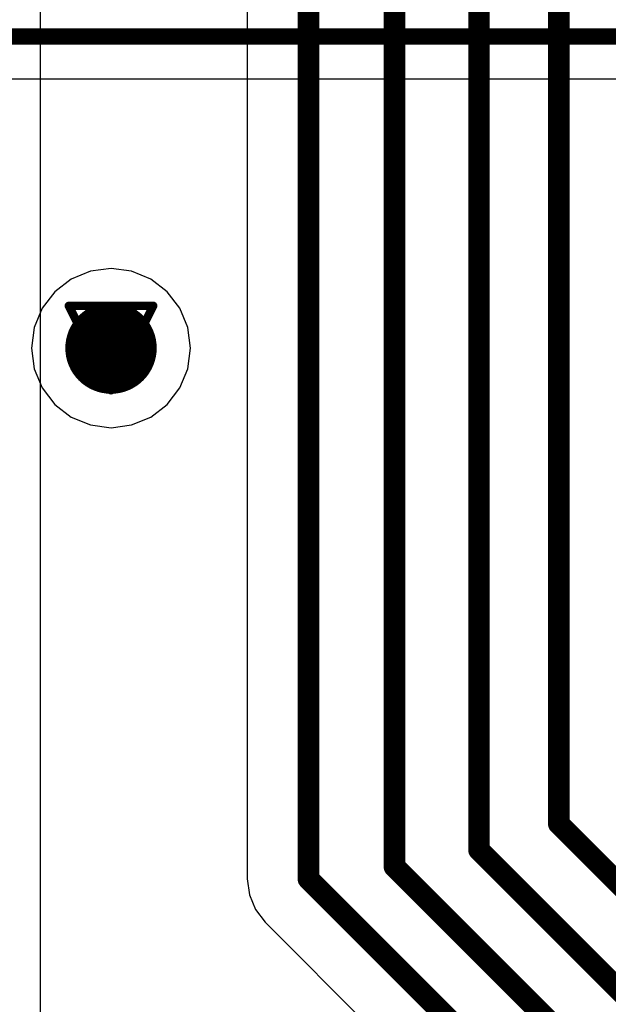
# Model space of a CAD drawing. Header units: millimetres. Extents: x 138 to 555, y 26 to 334.
# Tile 570 of 656: x 283.45 to 286.99, y 230.58 to 236.51. Entities that reach past the tile are written whole.
import ezdxf

# ---------------------------------------------------------------- set-up
doc = ezdxf.new("R2010")
doc.units = ezdxf.units.MM
for name, color, linetype in [('BottomLayer', 5, 'Continuous'), ('DrillDrawing', 1, 'Continuous'), ('MidLayer1', 16, 'Continuous'), ('MidLayer2', 76, 'Continuous'), ('MidLayer3', 90, 'Continuous'), ('MidLayer4', 156, 'Continuous'), ('MultiLayer', 9, 'Continuous'), ('TopLayer', 1, 'Continuous'), ('ViaHoleLayer', 16, 'Continuous')]:
    doc.layers.add(name, color=color, linetype=linetype)

msp = doc.modelspace()

# ---------------------------------------------------------------- linework, layer by layer
at = {"layer": 'BottomLayer'}
msp.add_line((275.2703, 236.1513), (287.7847, 236.1513), dxfattribs=at)
at = {"layer": 'BottomLayer', "const_width": 0.1}
msp.add_lwpolyline([(275.1647, 236.4062), (298.0406, 236.4062)], dxfattribs=at)
at = {"layer": 'BottomLayer', "const_width": 0.275}
msp.add_lwpolyline([(283.8636, 234.5319, 1), (284.1386, 234.5319, 1)], format="xyb", close=True, dxfattribs=at)
at = {"layer": 'DrillDrawing', "const_width": 0.0508}
for points in [[(283.7471, 234.7859), (284.2551, 234.7859)], [(283.7471, 234.7859), (284.0011, 234.2779)], [(284.0011, 234.2779), (284.2551, 234.7859)], [(283.8487, 234.6843), (284.1535, 234.6843)], [(283.8487, 234.6843), (284.0011, 234.3795)], [(284.0011, 234.3795), (284.1535, 234.6843)]]:
    msp.add_lwpolyline(points, dxfattribs=at)
at = {"layer": 'DrillDrawing', "const_width": 0.0254}
for points in [[(283.7344, 234.7859, 1), (283.7598, 234.7859, 1)], [(283.7344, 234.7859, 1), (283.7598, 234.7859, 1)], [(284.2424, 234.7859, 1), (284.2678, 234.7859, 1)], [(284.2424, 234.7859, 1), (284.2678, 234.7859, 1)], [(283.836, 234.6843, 1), (283.8614, 234.6843, 1)], [(283.836, 234.6843, 1), (283.8614, 234.6843, 1)], [(284.1408, 234.6843, 1), (284.1662, 234.6843, 1)], [(284.1408, 234.6843, 1), (284.1662, 234.6843, 1)], [(283.9884, 234.3795, 1), (284.0138, 234.3795, 1)], [(283.9884, 234.3795, 1), (284.0138, 234.3795, 1)], [(283.9884, 234.2779, 1), (284.0138, 234.2779, 1)], [(283.9884, 234.2779, 1), (284.0138, 234.2779, 1)]]:
    msp.add_lwpolyline(points, format="xyb", close=True, dxfattribs=at)
at = {"layer": 'MidLayer1'}
for p, q in [((283.8771, 234.9947), (283.7616, 234.9469)), ((284.0011, 235.011), (283.8771, 234.9947)), ((284.1251, 234.9947), (284.0011, 235.011)), ((284.2407, 234.9469), (284.1251, 234.9947)), ((283.7616, 234.9469), (283.6624, 234.8707)), ((284.3399, 234.8707), (284.2407, 234.9469)), ((283.6624, 234.8707), (283.5862, 234.7715)), ((284.416, 234.7715), (284.3399, 234.8707)), ((283.5862, 234.7715), (283.5384, 234.6559)), ((284.4639, 234.6559), (284.416, 234.7715)), ((283.5384, 234.6559), (283.522, 234.5319)), ((284.4802, 234.5319), (284.4639, 234.6559)), ((283.522, 234.5319), (283.5384, 234.4079)), ((284.4639, 234.4079), (284.4802, 234.5319)), ((283.5384, 234.4079), (283.5862, 234.2924)), ((284.416, 234.2924), (284.4639, 234.4079)), ((283.5862, 234.2924), (283.6624, 234.1932)), ((284.3399, 234.1932), (284.416, 234.2924)), ((283.6624, 234.1932), (283.7616, 234.117)), ((284.2407, 234.117), (284.3399, 234.1932)), ((283.7616, 234.117), (283.8771, 234.0692)), ((284.1251, 234.0692), (284.2407, 234.117)), ((283.8771, 234.0692), (284.0011, 234.0528)), ((284.0011, 234.0528), (284.1251, 234.0692))]:
    msp.add_line(p, q, dxfattribs=at)
at = {"layer": 'MidLayer1', "const_width": 0.275}
msp.add_lwpolyline([(283.8636, 234.5319, 1), (284.1386, 234.5319, 1)], format="xyb", close=True, dxfattribs=at)
at = {"layer": 'MidLayer2', "const_width": 0.275}
msp.add_lwpolyline([(283.8636, 234.5319, 1), (284.1386, 234.5319, 1)], format="xyb", close=True, dxfattribs=at)
at = {"layer": 'MidLayer3', "const_width": 0.275}
msp.add_lwpolyline([(283.8636, 234.5319, 1), (284.1386, 234.5319, 1)], format="xyb", close=True, dxfattribs=at)
at = {"layer": 'MidLayer4'}
for p, q in [((283.8771, 234.9947), (283.7616, 234.9469)), ((284.0011, 235.011), (283.8771, 234.9947)), ((284.1251, 234.9947), (284.0011, 235.011)), ((284.2407, 234.9469), (284.1251, 234.9947)), ((283.7616, 234.9469), (283.6624, 234.8707)), ((284.3399, 234.8707), (284.2407, 234.9469)), ((283.6624, 234.8707), (283.5862, 234.7715)), ((284.416, 234.7715), (284.3399, 234.8707)), ((283.5862, 234.7715), (283.5384, 234.6559)), ((284.4639, 234.6559), (284.416, 234.7715)), ((283.5384, 234.6559), (283.522, 234.5319)), ((284.4802, 234.5319), (284.4639, 234.6559)), ((283.522, 234.5319), (283.5384, 234.4079)), ((284.4639, 234.4079), (284.4802, 234.5319)), ((283.5384, 234.4079), (283.5862, 234.2924)), ((284.416, 234.2924), (284.4639, 234.4079)), ((283.5862, 234.2924), (283.6624, 234.1932)), ((284.3399, 234.1932), (284.416, 234.2924)), ((283.6624, 234.1932), (283.7616, 234.117)), ((284.2407, 234.117), (284.3399, 234.1932)), ((283.7616, 234.117), (283.8771, 234.0692)), ((284.1251, 234.0692), (284.2407, 234.117)), ((283.8771, 234.0692), (284.0011, 234.0528)), ((284.0011, 234.0528), (284.1251, 234.0692))]:
    msp.add_line(p, q, dxfattribs=at)
at = {"layer": 'MidLayer4', "const_width": 0.275}
msp.add_lwpolyline([(283.8636, 234.5319, 1), (284.1386, 234.5319, 1)], format="xyb", close=True, dxfattribs=at)
at = {"layer": 'MultiLayer', "const_width": 0.275}
msp.add_lwpolyline([(283.8636, 234.5319, 1), (284.1386, 234.5319, 1)], format="xyb", close=True, dxfattribs=at)
at = {"layer": 'TopLayer'}
for p, q in [((283.5778, 223.4897), (283.5778, 243.9366)), ((284.8208, 243.8966), (284.8208, 231.3381)), ((284.8208, 231.3381), (284.8333, 231.2428)), ((284.8333, 231.2428), (284.8701, 231.154)), ((284.8701, 231.154), (284.9286, 231.0778)), ((284.9286, 231.0778), (287.5093, 228.4971))]:
    msp.add_line(p, q, dxfattribs=at)
at = {"layer": 'TopLayer', "const_width": 0.13}
for points in [[(285.1889, 231.3381), (285.1889, 243.8966)], [(285.7061, 231.4122), (285.7061, 243.4768)], [(286.2149, 231.5127), (286.2149, 242.91)], [(286.6951, 231.6697), (286.6951, 242.3105)], [(286.6951, 231.6697), (287.6644, 230.7004)], [(286.2149, 231.5127), (287.4702, 230.2574)], [(285.7061, 231.4122), (287.9907, 229.1276)], [(285.1889, 231.3381), (287.7696, 228.7574)]]:
    msp.add_lwpolyline(points, dxfattribs=at)
at = {"layer": 'TopLayer'}
for points, const_width in [([(283.8636, 234.5319, 1), (284.1386, 234.5319, 1)], 0.275), ([(286.6626, 231.6697, 1), (286.7276, 231.6697, 1)], 0.065), ([(286.6626, 231.6697, 1), (286.7276, 231.6697, 1)], 0.065), ([(286.1824, 231.5127, 1), (286.2474, 231.5127, 1)], 0.065), ([(286.1824, 231.5127, 1), (286.2474, 231.5127, 1)], 0.065), ([(285.6736, 231.4122, 1), (285.7386, 231.4122, 1)], 0.065), ([(285.6736, 231.4122, 1), (285.7386, 231.4122, 1)], 0.065), ([(285.1564, 231.3381, 1), (285.2214, 231.3381, 1)], 0.065), ([(285.1564, 231.3381, 1), (285.2214, 231.3381, 1)], 0.065)]:
    msp.add_lwpolyline(points, format="xyb", close=True, dxfattribs=dict(at, const_width=const_width))
at = {"layer": 'ViaHoleLayer', "const_width": 0.15}
msp.add_lwpolyline([(283.9261, 234.5319, 1), (284.0761, 234.5319, 1)], format="xyb", close=True, dxfattribs=at)

doc.saveas('drawing.dxf')
